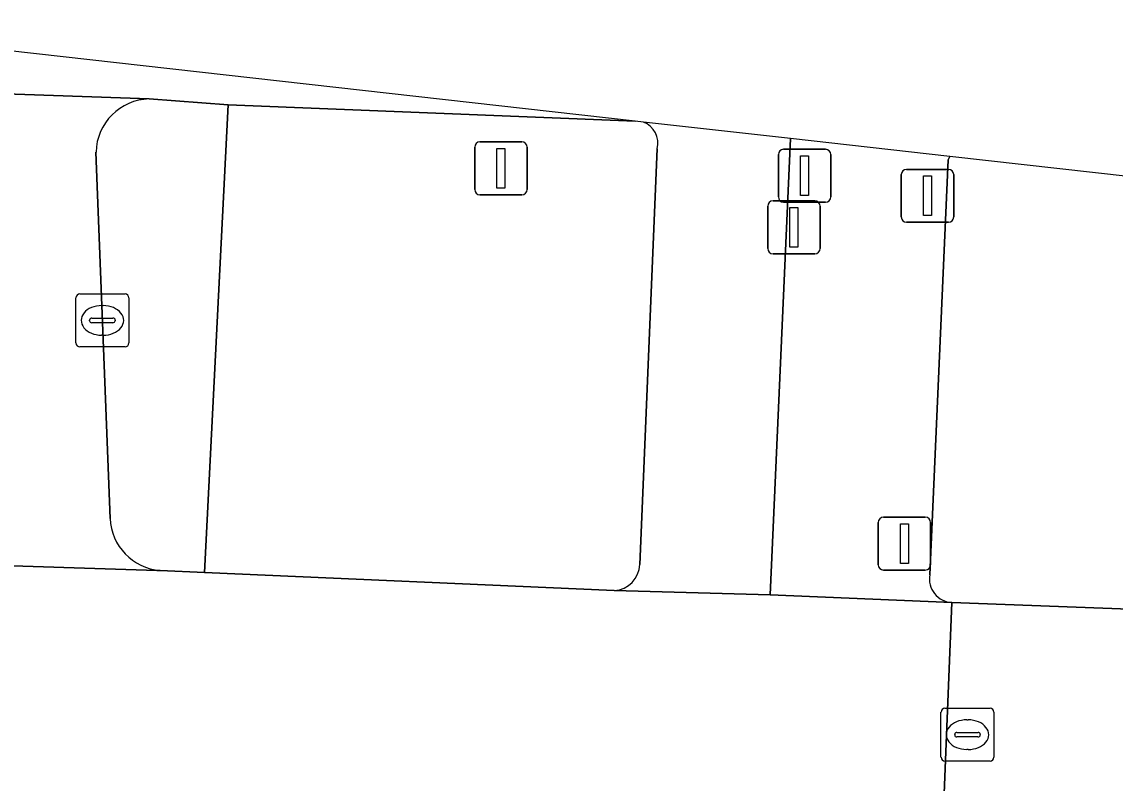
# Model space of a CAD drawing. Extents: x 161848 to 162726, y 385382 to 386521.
# Drawn here: x 161983.38 to 162004.03, y 386504.81 to 386519.19 of the extents above; entities that cross this region are included whole.
import ezdxf

# ---------------------------------------------------------------- set-up
doc = ezdxf.new("R2010")
doc.units = 0
for name, color, linetype in [('IMGEO_Berm_groen', 7, 'Continuous'), ('IMGEO_Drukknoppaal', 7, 'Continuous'), ('IMGEO_Fietspad_gesloten', 7, 'Continuous'), ('IMGEO_Kolk', 7, 'Continuous'), ('IMGEO_Rijbaan_regionaal_gesloten', 7, 'Continuous'), ('IMGEO_Rioolput', 7, 'Continuous'), ('IMGEO_Verkeerseiland_gesloten', 7, 'Continuous'), ('IMGEO_Verkeersregelinstallatiepaal', 7, 'Continuous'), ('IMGEO_Voetpad_open', 7, 'Continuous')]:
    doc.layers.add(name, color=color, linetype=linetype)

msp = doc.modelspace()

# ---------------------------------------------------------------- linework, layer by layer
at = {"layer": 'IMGEO_Berm_groen'}
for points in [[(161994.958, 386517.319), (161987.273, 386517.624), (161986.827, 386508.788), (161994.566, 386508.449)], [(161995.12, 386517.301), (161994.958, 386517.319)], [(161995.049, 386508.943), (161995.376, 386516.797)], [(162052.952, 386510.815), (162048.69, 386511.293), (162000.907, 386516.652), (162000.872, 386516.588), (162000.526, 386508.748)], [(162000.942, 386508.222), (162035.176, 386506.94)]]:
    msp.add_lwpolyline(points, dxfattribs=at)
for centre, radius, start, end in [((161994.959, 386516.902), 0.43, 345.8985, 68.0387), ((161994.537, 386508.96), 0.512, 273.2417, 358.0484), ((162000.965, 386508.668), 0.447, 169.6689, 267.0103)]:
    msp.add_arc(centre, radius, start, end, dxfattribs=at)
at = {"layer": 'IMGEO_Drukknoppaal'}
for p, q in [((161997.465, 386514.911), (161997.465, 386515.711)), ((161997.465, 386515.711), (161997.465, 386514.911)), ((161997.565, 386515.811), (161998.355, 386515.811)), ((161998.355, 386515.811), (161997.565, 386515.811)), ((161998.455, 386515.711), (161998.455, 386514.911)), ((161998.455, 386514.911), (161998.455, 386515.711)), ((161998.355, 386514.811), (161997.565, 386514.811)), ((161997.565, 386514.811), (161998.355, 386514.811))]:
    msp.add_line(p, q, dxfattribs=at)
msp.add_lwpolyline([(161997.885, 386515.686), (161998.035, 386515.686), (161998.035, 386514.936), (161997.885, 386514.936), (161997.885, 386515.686)], dxfattribs=at)
for centre, start, end in [((161997.565, 386515.711), 90, 180), ((161997.565, 386515.711), 90, 180), ((161998.355, 386515.711), 0, 90), ((161998.355, 386515.711), 360, 90), ((161997.565, 386514.911), 180, 270), ((161997.565, 386514.911), 180, 270), ((161998.355, 386514.911), 270, 0), ((161998.355, 386514.911), 270, 0)]:
    msp.add_arc(centre, 0.1, start, end, dxfattribs=at)
at = {"layer": 'IMGEO_Fietspad_gesloten'}
for points in [[(161997.892, 386516.99), (161995.12, 386517.301)], [(161994.566, 386508.449), (161997.508, 386508.365), (161997.892, 386516.99)], [(161995.376, 386516.797), (161995.049, 386508.943)]]:
    msp.add_lwpolyline(points, dxfattribs=at)
for centre, radius, start, end in [((161994.959, 386516.902), 0.43, 345.8985, 68.0387), ((161994.537, 386508.96), 0.512, 273.2417, 358.0484)]:
    msp.add_arc(centre, radius, start, end, dxfattribs=at)
at = {"layer": 'IMGEO_Kolk'}
for p, q in [((161984.472, 386514.053), (161985.324, 386514.053)), ((161984.397, 386513.127), (161984.397, 386513.979)), ((161984.885, 386513.833), (161984.91, 386513.833)), ((161985.398, 386513.979), (161985.398, 386513.127)), ((161984.699, 386513.596), (161985.097, 386513.596)), ((161984.656, 386513.547), (161984.656, 386513.559)), ((161985.094, 386513.51), (161984.696, 386513.51)), ((161985.14, 386513.559), (161985.14, 386513.547)), ((161984.908, 386513.273), (161984.883, 386513.273)), ((161985.324, 386513.053), (161984.472, 386513.053))]:
    msp.add_line(p, q, dxfattribs=at)
for points in [[(161984.472, 386514.053), (161985.324, 386514.053)], [(161984.397, 386513.127), (161984.397, 386513.979)], [(161985.398, 386513.979), (161985.398, 386513.127)], [(161985.324, 386513.053), (161984.472, 386513.053)]]:
    msp.add_lwpolyline(points, dxfattribs=at)
for centre, radius, start, end in [((161984.474, 386513.977), 0.0765, 91.552, 178.448), ((161984.474, 386513.977), 0.0765, 91.552, 178.448), ((161985.322, 386513.977), 0.0765, 1.552, 88.448), ((161985.322, 386513.977), 0.0765, 1.552, 88.448), ((161984.696, 386513.556), 0.0403, 85.8775, 175.7526), ((161985.101, 386513.558), 0.0386, 1.7309, 96.639), ((161984.693, 386513.546), 0.0366, 178.938, 274.7102), ((161985.097, 386513.553), 0.043, 264.8664, 352.4533), ((161984.474, 386513.129), 0.0765, 181.552, 268.448), ((161984.474, 386513.129), 0.0765, 181.552, 268.448), ((161985.322, 386513.129), 0.0765, 271.552, 358.448), ((161985.322, 386513.129), 0.0765, 271.552, 358.448)]:
    msp.add_arc(centre, radius, start, end, dxfattribs=at)
for centre, major_axis, ratio, start_param, end_param in [((161984.884, 386513.553), (-0.387, 0.002), 0.722429, 4.712389, 7.853982), ((161984.909, 386513.553), (-0.39, 0.002), 0.717154, 1.570796, 4.712389)]:
    msp.add_ellipse(centre, major_axis=major_axis, ratio=ratio, start_param=start_param, end_param=end_param, dxfattribs=at)
at = {"layer": 'IMGEO_Rijbaan_regionaal_gesloten'}
msp.add_lwpolyline([(161994.958, 386517.319), (161982.581, 386518.707), (161968.191, 386519.194), (161968.12, 386518.368), (161970.206, 386518.286), (161970.774, 386518.264), (161985.782, 386517.737), (161987.273, 386517.624)], close=True, dxfattribs=at)
for points in [[(161985.782, 386517.737), (161970.774, 386518.264)], [(161985.042, 386509.813), (161984.776, 386516.733)], [(161968.162, 386513.444), (161967.709, 386513.351), (161967.409, 386509.427), (161985.927, 386508.827), (161985.99, 386508.829)], [(162000.942, 386508.222), (161997.508, 386508.365), (161994.566, 386508.449), (161986.827, 386508.788), (161985.99, 386508.829), (161985.927, 386508.827), (161967.409, 386509.427), (161967.133, 386505.827), (161976.158, 386505.463), (161976.301, 386505.459)], [(161997.233, 386503.633), (162000.763, 386503.835), (162000.942, 386508.222)], [(162035.176, 386506.94), (162000.942, 386508.222), (162000.763, 386503.835), (162007.322, 386504.227)]]:
    msp.add_lwpolyline(points, dxfattribs=at)
for centre, radius, start, end in [((161985.806, 386516.707), 1.03, 91.3402, 178.5458), ((161986.068, 386509.853), 1.027, 182.2252, 265.6398)]:
    msp.add_arc(centre, radius, start, end, dxfattribs=at)
at = {"layer": 'IMGEO_Rioolput'}
for p, q in [((162000.737, 386505.3), (162000.737, 386506.152)), ((162000.812, 386506.226), (162001.664, 386506.226)), ((162001.738, 386506.152), (162001.738, 386505.3)), ((162001.225, 386506.006), (162001.25, 386506.006)), ((162001.039, 386505.769), (162001.437, 386505.769)), ((162000.996, 386505.72), (162000.996, 386505.732)), ((162001.434, 386505.683), (162001.036, 386505.683)), ((162001.48, 386505.732), (162001.48, 386505.72)), ((162001.248, 386505.446), (162001.223, 386505.446)), ((162001.664, 386505.226), (162000.812, 386505.226))]:
    msp.add_line(p, q, dxfattribs=at)
for points in [[(162000.737, 386505.3), (162000.737, 386506.152)], [(162000.812, 386506.226), (162001.664, 386506.226)], [(162001.738, 386506.152), (162001.738, 386505.3)], [(162001.664, 386505.226), (162000.812, 386505.226)]]:
    msp.add_lwpolyline(points, dxfattribs=at)
for centre, radius, start, end in [((162000.814, 386506.15), 0.0765, 91.552, 178.448), ((162000.814, 386506.15), 0.0765, 91.552, 178.448), ((162001.662, 386506.15), 0.0765, 1.552, 88.448), ((162001.662, 386506.15), 0.0765, 1.552, 88.448), ((162001.036, 386505.729), 0.0403, 85.8775, 175.7526), ((162001.441, 386505.731), 0.0386, 1.7309, 96.639), ((162001.033, 386505.719), 0.0366, 178.938, 274.7102), ((162001.437, 386505.726), 0.043, 264.8664, 352.4533), ((162000.814, 386505.302), 0.0765, 181.552, 268.448), ((162000.814, 386505.302), 0.0765, 181.552, 268.448), ((162001.662, 386505.302), 0.0765, 271.552, 358.448), ((162001.662, 386505.302), 0.0765, 271.552, 358.448)]:
    msp.add_arc(centre, radius, start, end, dxfattribs=at)
for centre, major_axis, ratio, start_param, end_param in [((162001.224, 386505.726), (-0.387, 0.002), 0.722429, 4.712389, 7.853982), ((162001.249, 386505.726), (-0.39, 0.002), 0.717154, 1.570796, 4.712389)]:
    msp.add_ellipse(centre, major_axis=major_axis, ratio=ratio, start_param=start_param, end_param=end_param, dxfattribs=at)
at = {"layer": 'IMGEO_Verkeerseiland_gesloten'}
for points in [[(161985.99, 386508.829), (161986.827, 386508.788), (161987.273, 386517.624), (161985.782, 386517.737)], [(161984.776, 386516.733), (161985.042, 386509.813)]]:
    msp.add_lwpolyline(points, dxfattribs=at)
for centre, radius, start, end in [((161985.806, 386516.707), 1.03, 91.3402, 178.5458), ((161986.068, 386509.853), 1.027, 182.2252, 265.6398)]:
    msp.add_arc(centre, radius, start, end, dxfattribs=at)
at = {"layer": 'IMGEO_Verkeersregelinstallatiepaal'}
for p, q in [((161992.029, 386516.926), (161992.819, 386516.926)), ((161992.819, 386516.926), (161992.029, 386516.926)), ((161991.929, 386516.026), (161991.929, 386516.826)), ((161991.929, 386516.826), (161991.929, 386516.026)), ((161992.919, 386516.826), (161992.919, 386516.026)), ((161992.919, 386516.026), (161992.919, 386516.826)), ((161997.665, 386515.886), (161997.665, 386516.686)), ((161997.665, 386516.686), (161997.665, 386515.886)), ((161997.765, 386516.786), (161998.555, 386516.786)), ((161998.555, 386516.786), (161997.765, 386516.786)), ((161998.655, 386516.686), (161998.655, 386515.886)), ((161998.655, 386515.886), (161998.655, 386516.686)), ((161999.987, 386515.507), (161999.987, 386516.307)), ((161999.987, 386516.307), (161999.987, 386515.507)), ((162000.087, 386516.407), (162000.877, 386516.407)), ((162000.877, 386516.407), (162000.087, 386516.407)), ((162000.977, 386516.307), (162000.977, 386515.507)), ((162000.977, 386515.507), (162000.977, 386516.307)), ((161992.819, 386515.926), (161992.029, 386515.926)), ((161992.029, 386515.926), (161992.819, 386515.926)), ((161998.555, 386515.786), (161997.765, 386515.786)), ((161997.765, 386515.786), (161998.555, 386515.786)), ((162000.877, 386515.407), (162000.087, 386515.407)), ((162000.087, 386515.407), (162000.877, 386515.407)), ((161999.551, 386508.936), (161999.551, 386509.736)), ((161999.551, 386509.736), (161999.551, 386508.936)), ((161999.651, 386509.836), (162000.441, 386509.836)), ((162000.441, 386509.836), (161999.651, 386509.836)), ((162000.541, 386509.736), (162000.541, 386508.936)), ((162000.541, 386508.936), (162000.541, 386509.736)), ((162000.441, 386508.836), (161999.651, 386508.836)), ((161999.651, 386508.836), (162000.441, 386508.836))]:
    msp.add_line(p, q, dxfattribs=at)
for points in [[(161992.349, 386516.801), (161992.499, 386516.801), (161992.499, 386516.051), (161992.349, 386516.051), (161992.349, 386516.801)], [(161998.085, 386516.661), (161998.235, 386516.661), (161998.235, 386515.911), (161998.085, 386515.911), (161998.085, 386516.661)], [(162000.407, 386516.282), (162000.557, 386516.282), (162000.557, 386515.532), (162000.407, 386515.532), (162000.407, 386516.282)], [(161999.971, 386509.711), (162000.121, 386509.711), (162000.121, 386508.961), (161999.971, 386508.961), (161999.971, 386509.711)]]:
    msp.add_lwpolyline(points, dxfattribs=at)
for centre, start, end in [((161992.029, 386516.826), 90, 180), ((161992.029, 386516.826), 90, 180), ((161992.819, 386516.826), 0, 90), ((161992.819, 386516.826), 360, 90), ((161997.765, 386516.686), 90, 180), ((161997.765, 386516.686), 90, 180), ((161998.555, 386516.686), 0, 90), ((161998.555, 386516.686), 360, 90), ((162000.087, 386516.307), 90, 180), ((162000.087, 386516.307), 90, 180), ((162000.877, 386516.307), 0, 90), ((162000.877, 386516.307), 360, 90), ((161992.029, 386516.026), 180, 270), ((161992.029, 386516.026), 180, 270), ((161992.819, 386516.026), 270, 0), ((161992.819, 386516.026), 270, 0), ((161997.765, 386515.886), 180, 270), ((161997.765, 386515.886), 180, 270), ((161998.555, 386515.886), 270, 0), ((161998.555, 386515.886), 270, 0), ((162000.087, 386515.507), 180, 270), ((162000.087, 386515.507), 180, 270), ((162000.877, 386515.507), 270, 0), ((162000.877, 386515.507), 270, 0), ((161999.651, 386509.736), 90, 180), ((161999.651, 386509.736), 90, 180), ((162000.441, 386509.736), 0, 90), ((162000.441, 386509.736), 360, 90), ((161999.651, 386508.936), 180, 270), ((161999.651, 386508.936), 180, 270), ((162000.441, 386508.936), 270, 0), ((162000.441, 386508.936), 270, 0)]:
    msp.add_arc(centre, 0.1, start, end, dxfattribs=at)
at = {"layer": 'IMGEO_Voetpad_open'}
for points in [[(161997.892, 386516.99), (161997.508, 386508.365), (162000.942, 386508.222)], [(162000.526, 386508.748), (162000.872, 386516.588), (162000.907, 386516.652), (161997.892, 386516.99)]]:
    msp.add_lwpolyline(points, dxfattribs=at)
msp.add_arc((162000.965, 386508.668), 0.447, 169.6689, 267.0103, dxfattribs=at)

doc.saveas('drawing.dxf')
